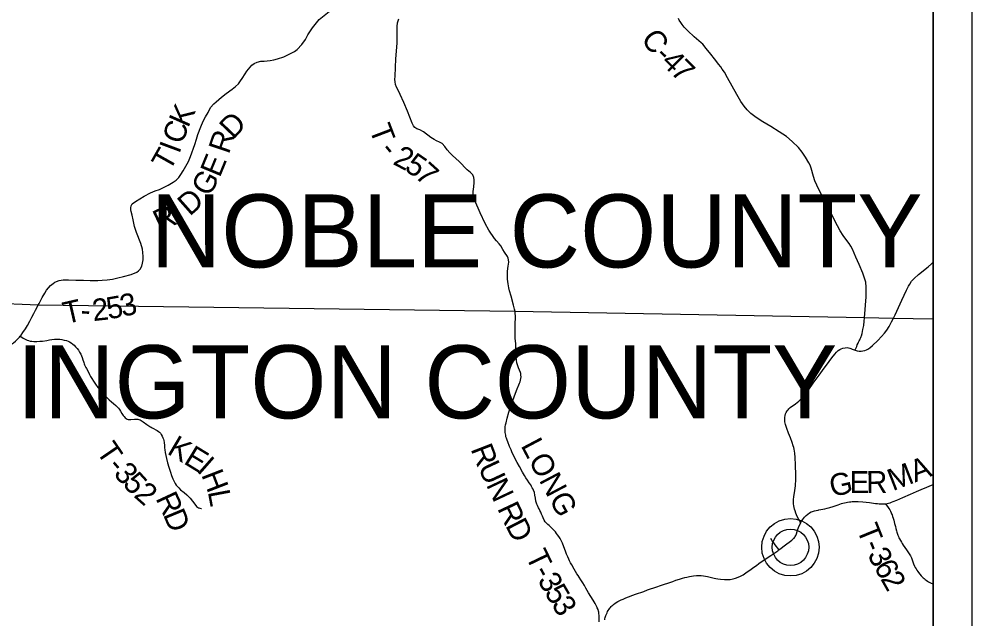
# Model space of a CAD drawing. Extents: x -10 to 158, y 8 to 33.
# Drawn here: x 130.537 to 133.004, y 27.035 to 28.588 of the extents above; entities that cross this region are included whole.
import ezdxf

# ---------------------------------------------------------------- set-up
doc = ezdxf.new("R2010")
doc.units = 0
for name, color, linetype in [('GM_X_County_Road', 7, 'Continuous'), ('GM_X_County_Road_Text', 7, 'Continuous'), ('GM_X_County_Text', 7, 'Continuous'), ('GM_X_Township_Road', 7, 'Continuous'), ('GM_X_Township_Road_Text', 7, 'Continuous'), ('GM_X_Township_Text', 7, 'Continuous'), ('GM_X_Unincorporated', 7, 'Continuous'), ('GM_X_Unincorporated_Location', 7, 'Continuous'), ('SH_Data', 7, 'Continuous')]:
    doc.layers.add(name, color=color, linetype=linetype)

msp = doc.modelspace()

# ---------------------------------------------------------------- linework, layer by layer
at = {"layer": 'GM_X_County_Road'}
for points in [[(132.7255, 27.8147), (132.7297, 27.8687), (132.7303, 27.8941), (132.7288, 27.907), (132.727, 27.9148), (132.7218, 27.9301), (132.712, 27.9528), (132.7035, 27.9718), (132.6949, 27.9922), (132.6905, 28.0001), (132.6858, 28.0068), (132.6775, 28.018), (132.6707, 28.0281), (132.6631, 28.0402), (132.656, 28.053), (132.6265, 28.1104), (132.619, 28.125), (132.6096, 28.1435), (132.6022, 28.1581), (132.5973, 28.169), (132.5937, 28.1807), (132.5873, 28.2023), (132.5847, 28.2094), (132.5815, 28.2158), (132.5734, 28.2305), (132.5644, 28.2437), (132.5545, 28.2557), (132.5384, 28.2715), (132.5236, 28.2836), (132.5052, 28.2959), (132.4831, 28.3096), (132.4623, 28.3223), (132.4449, 28.3329), (132.438, 28.3381), (132.4316, 28.3434), (132.4219, 28.3529), (132.4142, 28.3622), (132.4052, 28.3748), (132.3948, 28.3931), (132.3708, 28.4359), (132.3631, 28.4507), (132.3576, 28.4582), (132.3534, 28.4643), (132.3478, 28.4717), (132.3438, 28.4772), (132.3376, 28.4849), (132.3281, 28.497), (132.3159, 28.5121), (132.307, 28.5227), (132.3033, 28.5264), (132.2851, 28.542), (132.2683, 28.5577), (132.2592, 28.5675), (132.2534, 28.5738), (132.2499, 28.579), (132.2461, 28.5852), (132.2439, 28.5894)], [(132.8004, 27.8135), (132.8047, 27.8221), (132.8221, 27.8602), (132.8346, 27.8863), (132.8395, 27.8963), (132.843, 27.902), (132.8478, 27.9092), (132.8541, 27.9165), (132.8658, 27.9271), (132.8906, 27.9463), (132.8993, 27.9539), (132.9038, 27.9588)], [(132.7012, 27.7307), (132.7015, 27.7317), (132.7055, 27.7407), (132.707, 27.7443), (132.7092, 27.7489), (132.7104, 27.7515), (132.7121, 27.7546), (132.7136, 27.7575), (132.7149, 27.76), (132.7163, 27.7636), (132.7171, 27.7659), (132.7179, 27.7683), (132.7195, 27.7742), (132.7218, 27.7845), (132.7236, 27.7948), (132.7246, 27.806), (132.7255, 27.8147)], [(132.7012, 27.7307), (132.7065, 27.7293), (132.712, 27.7286), (132.7174, 27.7284), (132.7217, 27.7289), (132.727, 27.7301), (132.7309, 27.7315), (132.7341, 27.7332), (132.7396, 27.7371), (132.7463, 27.7426), (132.7603, 27.7557), (132.7701, 27.766), (132.7778, 27.7749), (132.7833, 27.7824), (132.7895, 27.7923), (132.7956, 27.8038), (132.8004, 27.8135)], [(132.5606, 27.2841), (132.559, 27.2866), (132.5557, 27.2925), (132.5518, 27.2997), (132.5498, 27.3042), (132.5478, 27.3091), (132.546, 27.3148), (132.5446, 27.3193), (132.5434, 27.3236), (132.5425, 27.3278), (132.5418, 27.3332), (132.5418, 27.3383), (132.542, 27.344), (132.5429, 27.3509), (132.5457, 27.3674), (132.5466, 27.3735), (132.5471, 27.3797), (132.5475, 27.3851), (132.5478, 27.3908), (132.5479, 27.4069), (132.5472, 27.4336), (132.5462, 27.4528), (132.5452, 27.4639), (132.5445, 27.4694), (132.5435, 27.4742), (132.5425, 27.4784), (132.5414, 27.4832), (132.5386, 27.4921), (132.534, 27.5042), (132.5319, 27.5095), (132.5293, 27.5157), (132.5247, 27.5279), (132.5212, 27.5386), (132.5198, 27.5454), (132.5192, 27.5511), (132.5193, 27.5561), (132.52, 27.5612), (132.5212, 27.5655), (132.5229, 27.5696), (132.5252, 27.5735), (132.5277, 27.5764), (132.5301, 27.5791), (132.5334, 27.5821), (132.5471, 27.5919), (132.5558, 27.5988), (132.5613, 27.6037), (132.5659, 27.6086), (132.5729, 27.6172), (132.5799, 27.6267), (132.593, 27.6456), (132.6083, 27.666), (132.6216, 27.6839), (132.6249, 27.6884), (132.6339, 27.701), (132.6412, 27.711), (132.6485, 27.7204), (132.6536, 27.726), (132.6579, 27.7297), (132.6621, 27.7325), (132.6656, 27.7342), (132.6698, 27.7356), (132.6754, 27.7368), (132.6805, 27.7373), (132.684, 27.7372), (132.6876, 27.7363), (132.6905, 27.7352), (132.6938, 27.7335), (132.7012, 27.7307)], [(132.7797, 27.3332), (132.7848, 27.334), (132.7882, 27.3347), (132.7919, 27.3359), (132.7959, 27.3374), (132.7995, 27.3386), (132.8092, 27.3425), (132.8252, 27.3494), (132.8451, 27.3582), (132.8605, 27.3648), (132.8724, 27.3701), (132.8867, 27.3762), (132.8995, 27.3811), (132.9038, 27.3826)], [(132.6078, 27.3172), (132.6177, 27.3191), (132.6231, 27.32), (132.6289, 27.3216), (132.6362, 27.3237), (132.6442, 27.326), (132.6502, 27.3281), (132.6572, 27.3305), (132.6666, 27.3336), (132.6697, 27.3344), (132.6737, 27.3355), (132.678, 27.3363), (132.6816, 27.3369), (132.6865, 27.3377), (132.6899, 27.3382), (132.6935, 27.3386), (132.6996, 27.3391), (132.7048, 27.3392), (132.7097, 27.3391), (132.7215, 27.3383), (132.7383, 27.3363), (132.7543, 27.334), (132.7591, 27.3335), (132.7641, 27.3329), (132.7714, 27.3326), (132.7788, 27.333), (132.7797, 27.3332)], [(132.5606, 27.2841), (132.5611, 27.2851), (132.5652, 27.2915), (132.5702, 27.298), (132.5746, 27.3025), (132.5794, 27.3065), (132.5835, 27.3094), (132.588, 27.3118), (132.5911, 27.3132), (132.5939, 27.3141), (132.5966, 27.3148), (132.6002, 27.3156), (132.6058, 27.3169), (132.6078, 27.3172)], [(132.5041, 27.2139), (132.5098, 27.2181), (132.5179, 27.2242), (132.5373, 27.2387), (132.5395, 27.2404), (132.5417, 27.2428), (132.5434, 27.2444), (132.5454, 27.2468), (132.5465, 27.2485), (132.5478, 27.2511), (132.5489, 27.253), (132.5498, 27.2555), (132.5526, 27.2643), (132.555, 27.2714), (132.5575, 27.2778), (132.5606, 27.2841)], [(132.0535, 27.0329), (132.0537, 27.0351), (132.0544, 27.0383), (132.0553, 27.0415), (132.0563, 27.0441), (132.0575, 27.0472), (132.0592, 27.0509), (132.0607, 27.0538), (132.0625, 27.0569), (132.0645, 27.0601), (132.0664, 27.0627), (132.0681, 27.0646), (132.0701, 27.067), (132.072, 27.0688), (132.0743, 27.0709), (132.0768, 27.073), (132.0798, 27.0751), (132.0829, 27.0772), (132.0872, 27.0798), (132.091, 27.0818), (132.0955, 27.0841), (132.1006, 27.0862), (132.1042, 27.0878), (132.1082, 27.0895), (132.1326, 27.0987), (132.1543, 27.1063), (132.164, 27.1098), (132.1719, 27.1126), (132.1807, 27.1156), (132.2054, 27.124), (132.219, 27.1284), (132.2295, 27.132), (132.2376, 27.1348), (132.2472, 27.1381), (132.2544, 27.1402), (132.2604, 27.1418), (132.2658, 27.1432), (132.2725, 27.1446), (132.2781, 27.1457), (132.283, 27.1464), (132.2911, 27.1473), (132.2944, 27.1475), (132.2981, 27.1474), (132.303, 27.1471), (132.3092, 27.1463), (132.319, 27.1444), (132.3299, 27.1419), (132.3366, 27.1405), (132.3412, 27.1396), (132.3463, 27.1387), (132.3531, 27.1377), (132.3629, 27.1367), (132.3709, 27.1366), (132.3782, 27.1373), (132.3854, 27.1387), (132.3919, 27.1405), (132.3983, 27.1428), (132.405, 27.1459), (132.4084, 27.1476), (132.4115, 27.1494), (132.4188, 27.154), (132.4319, 27.1634), (132.4388, 27.1685), (132.4457, 27.1735), (132.4523, 27.1781), (132.461, 27.1844), (132.4832, 27.1993), (132.501, 27.2116), (132.5041, 27.2139)]]:
    msp.add_lwpolyline(points, dxfattribs=at)
at = {"layer": 'GM_X_Township_Road'}
for points in [[(130.5865, 27.8477), (130.5892, 27.8515), (130.5972, 27.8669), (130.6035, 27.8785), (130.6081, 27.8858), (130.6131, 27.8923), (130.6183, 27.898), (130.625, 27.9037), (130.6295, 27.9065), (130.6342, 27.9089), (130.6413, 27.9111), (130.6516, 27.9128), (130.6652, 27.9131), (130.6837, 27.9124), (130.7041, 27.9122), (130.7208, 27.9114), (130.7316, 27.9113), (130.7411, 27.9114), (130.7521, 27.9117), (130.7651, 27.9131), (130.7789, 27.9149), (130.793, 27.918), (130.8071, 27.9212), (130.8274, 27.9268), (130.8416, 27.9327), (130.8462, 27.9363), (130.8505, 27.9408), (130.8552, 27.948), (130.857, 27.9558), (130.858, 27.9649), (130.858, 27.9729), (130.8578, 27.9834), (130.8564, 27.9927), (130.8524, 28.0066), (130.8413, 28.0356), (130.836, 28.0511), (130.8327, 28.068), (130.8299, 28.08), (130.8277, 28.0895), (130.8267, 28.0941), (130.8263, 28.0991), (130.8276, 28.1049), (130.8302, 28.1099), (130.8384, 28.1161), (130.8612, 28.1295), (130.8772, 28.1382), (130.8898, 28.1432), (130.9007, 28.1471), (130.9112, 28.1519), (130.9231, 28.1582), (130.9363, 28.1657), (130.9435, 28.1709), (130.9504, 28.1777), (130.9563, 28.1856), (130.9619, 28.1949), (130.9755, 28.2196), (130.9807, 28.2325), (130.9919, 28.2633), (130.9967, 28.2767), (131.0003, 28.2894), (131.0074, 28.3091), (131.014, 28.3239), (131.02, 28.3349), (131.0263, 28.346), (131.0331, 28.3587), (131.0412, 28.3684), (131.047, 28.3741), (131.0609, 28.386), (131.073, 28.3957), (131.089, 28.407), (131.0977, 28.4138), (131.1049, 28.4208), (131.1106, 28.4282), (131.1148, 28.4343), (131.1222, 28.4464), (131.1266, 28.453), (131.1308, 28.4583), (131.1401, 28.4686), (131.1459, 28.4733), (131.1539, 28.4769), (131.1626, 28.4787), (131.1716, 28.4795), (131.1874, 28.4806), (131.1963, 28.4823), (131.2065, 28.4852), (131.2223, 28.4907), (131.2348, 28.496), (131.2431, 28.5003), (131.2504, 28.5044), (131.2573, 28.5091), (131.2695, 28.5224), (131.2782, 28.535), (131.2846, 28.5469), (131.2964, 28.5655), (131.3143, 28.5868), (131.3396, 28.6081)], [(131.8211, 27.831), (131.82, 27.8367), (131.8173, 27.847), (131.8107, 27.8706), (131.8067, 27.8847), (131.8053, 27.8919), (131.8033, 27.9022), (131.8016, 27.9144), (131.8018, 27.9353), (131.8033, 27.9482), (131.805, 27.9587), (131.8044, 27.9644), (131.8034, 27.9689), (131.8013, 27.9731), (131.794, 27.9846), (131.7895, 27.9918), (131.7842, 28.0007), (131.7797, 28.0065), (131.7729, 28.0137), (131.7682, 28.0198), (131.7534, 28.0419), (131.7439, 28.0586), (131.731, 28.0863), (131.7172, 28.1182), (131.7144, 28.1256), (131.7127, 28.1312), (131.7125, 28.1361), (131.7126, 28.1412), (131.714, 28.1541), (131.715, 28.1646), (131.7151, 28.1719), (131.7146, 28.1776), (131.7115, 28.1851), (131.7058, 28.1907), (131.6973, 28.1973), (131.6762, 28.2192), (131.6594, 28.235), (131.6523, 28.242), (131.6457, 28.2493), (131.6393, 28.2578), (131.6327, 28.2655), (131.6257, 28.2696), (131.6181, 28.273), (131.6117, 28.2765), (131.6032, 28.2817), (131.5837, 28.2957), (131.5745, 28.3012), (131.5669, 28.3042), (131.5615, 28.3073), (131.5582, 28.3115), (131.5551, 28.3189), (131.5427, 28.3498), (131.533, 28.3723), (131.5239, 28.3928), (131.5178, 28.4054), (131.5145, 28.4119), (131.512, 28.4187), (131.5106, 28.4256), (131.5101, 28.432), (131.5109, 28.4404), (131.5123, 28.4852), (131.515, 28.5154), (131.5158, 28.5263), (131.516, 28.5486), (131.5158, 28.5687), (131.5172, 28.5784), (131.5202, 28.5888)], [(130.5398, 27.7668), (130.5424, 27.7699), (130.5471, 27.7764), (130.5535, 27.7861), (130.559, 27.795), (130.565, 27.8057), (130.5703, 27.8161), (130.5752, 27.8261), (130.5795, 27.8344), (130.5865, 27.8477)], [(132.0388, 27.0271), (132.0389, 27.0363), (132.0389, 27.0426), (132.0384, 27.0494), (132.0381, 27.0523), (132.0374, 27.0549), (132.036, 27.059), (132.034, 27.0633), (132.0326, 27.0664), (132.0281, 27.0752), (132.0233, 27.0832), (132.0173, 27.0927), (132.0111, 27.1027), (132.0044, 27.1143), (132.0006, 27.121), (131.9963, 27.1282), (131.9918, 27.136), (131.9871, 27.1433), (131.9842, 27.1475), (131.9813, 27.152), (131.9777, 27.1577), (131.9741, 27.1636), (131.9677, 27.1748), (131.9646, 27.1804), (131.9622, 27.1853), (131.96, 27.1899), (131.9574, 27.196), (131.9547, 27.2029), (131.9519, 27.2099), (131.9473, 27.2218), (131.9439, 27.2308), (131.9405, 27.2381), (131.9375, 27.2435), (131.9342, 27.2486), (131.9311, 27.2527), (131.9286, 27.2561), (131.9255, 27.2601), (131.9227, 27.2635), (131.9199, 27.2667), (131.9147, 27.272), (131.9095, 27.2764), (131.9056, 27.2795), (131.9016, 27.2833), (131.8989, 27.2867), (131.8963, 27.2909), (131.8937, 27.2964), (131.8918, 27.301), (131.8899, 27.3062), (131.8878, 27.3112), (131.8856, 27.3158), (131.8836, 27.3198), (131.8817, 27.3229), (131.879, 27.3284), (131.8778, 27.3316), (131.8768, 27.3342), (131.8753, 27.3402), (131.8742, 27.3479), (131.8726, 27.3555), (131.871, 27.3622), (131.8689, 27.368), (131.8676, 27.3709), (131.8657, 27.3747), (131.8637, 27.378), (131.8616, 27.3817), (131.8577, 27.3873), (131.8529, 27.3945), (131.849, 27.4006), (131.8456, 27.4063), (131.8405, 27.4151), (131.8325, 27.4293), (131.8267, 27.4396), (131.8214, 27.4494), (131.8168, 27.4589), (131.8138, 27.4649), (131.8107, 27.4725), (131.8066, 27.4817), (131.8023, 27.4932), (131.8005, 27.4977), (131.7989, 27.5026), (131.7976, 27.5067), (131.7968, 27.5104), (131.7961, 27.5144), (131.7956, 27.5177), (131.7953, 27.5236), (131.7954, 27.5289), (131.7959, 27.5322), (131.7966, 27.5374), (131.7978, 27.543), (131.8007, 27.5551), (131.8051, 27.5706), (131.8118, 27.5906), (131.8189, 27.6103), (131.8249, 27.6262), (131.8323, 27.6453), (131.8339, 27.6489), (131.8351, 27.6529), (131.836, 27.6571), (131.8365, 27.6621), (131.8364, 27.6664), (131.8357, 27.67), (131.8348, 27.6729), (131.8324, 27.679), (131.8301, 27.6851), (131.8274, 27.6926), (131.826, 27.698), (131.8248, 27.7053), (131.8239, 27.7152), (131.8235, 27.727), (131.8232, 27.7378), (131.8229, 27.7469), (131.8217, 27.7617), (131.8214, 27.7729), (131.8214, 27.7847), (131.8214, 27.7926), (131.8216, 27.8021), (131.8219, 27.8118), (131.8219, 27.8181), (131.8216, 27.8271), (131.8211, 27.831)], [(130.465, 27.7105), (130.4655, 27.7115), (130.4658, 27.7121), (130.4686, 27.7161), (130.4713, 27.719), (130.4743, 27.7215), (130.4781, 27.7241), (130.4835, 27.7272), (130.4913, 27.7314), (130.5014, 27.7364), (130.515, 27.7443), (130.5228, 27.7498), (130.5276, 27.7541), (130.533, 27.7593), (130.5381, 27.7647), (130.5398, 27.7668)], [(130.5398, 27.7668), (130.5441, 27.7641), (130.5476, 27.7617), (130.5525, 27.7592), (130.5579, 27.7567), (130.5614, 27.7554), (130.5655, 27.7544), (130.5698, 27.7538), (130.5754, 27.7535), (130.5834, 27.7535), (130.5909, 27.7538), (130.5977, 27.7545), (130.6088, 27.7561), (130.6155, 27.7573), (130.6222, 27.7584), (130.629, 27.759), (130.6358, 27.7592), (130.6426, 27.7589), (130.6481, 27.7583), (130.6542, 27.7571), (130.6601, 27.7555), (130.6642, 27.754), (130.6681, 27.7521), (130.6718, 27.7499), (130.6762, 27.7465), (130.68, 27.7433), (130.6835, 27.7397), (130.6871, 27.7355), (130.6907, 27.7305), (130.6938, 27.7259), (130.6968, 27.7206), (130.6987, 27.7162), (130.7004, 27.7116), (130.7023, 27.7059), (130.7037, 27.7017), (130.7047, 27.6988), (130.706, 27.6953), (130.7069, 27.693), (130.7102, 27.6863), (130.7119, 27.683), (130.7158, 27.6753), (130.7195, 27.6674), (130.722, 27.6624), (130.7251, 27.657), (130.7294, 27.6503), (130.7347, 27.6427), (130.741, 27.6343), (130.7467, 27.6271), (130.7513, 27.6216), (130.757, 27.6154), (130.7626, 27.6099), (130.7688, 27.6041), (130.7706, 27.6024), (130.7768, 27.5973), (130.7813, 27.593), (130.7878, 27.5873), (130.7919, 27.5835), (130.7948, 27.5803), (130.797, 27.5773), (130.7999, 27.5725), (130.8033, 27.5666), (130.8064, 27.562), (130.8091, 27.5586), (130.8117, 27.5559), (130.8141, 27.554), (130.8167, 27.5524), (130.8196, 27.5514), (130.8227, 27.551), (130.8264, 27.5511), (130.8357, 27.5521), (130.84, 27.5522), (130.8449, 27.5518), (130.8474, 27.5513), (130.8503, 27.5502), (130.8535, 27.5484), (130.8582, 27.5454), (130.8682, 27.538), (130.8702, 27.5366), (130.8733, 27.5346), (130.8755, 27.5333), (130.8765, 27.5326), (130.8792, 27.531), (130.8818, 27.5295), (130.8949, 27.5224), (130.898, 27.5204), (130.9004, 27.5184), (130.9029, 27.5157), (130.905, 27.5127), (130.9075, 27.5084), (130.9096, 27.504), (130.9111, 27.5), (130.912, 27.4965), (130.9127, 27.4916), (130.9132, 27.4843), (130.9136, 27.4775), (130.9142, 27.4726), (130.9154, 27.4659), (130.917, 27.458), (130.9188, 27.4502), (130.9218, 27.4388), (130.9248, 27.4281), (130.929, 27.4145), (130.9318, 27.4063), (130.9353, 27.3977), (130.9384, 27.3909), (130.9413, 27.3855), (130.9439, 27.3814), (130.947, 27.3775), (130.9504, 27.3739), (130.9554, 27.3694), (130.9646, 27.362), (130.9713, 27.3565), (130.9744, 27.3535), (130.9798, 27.3475), (130.9857, 27.3402), (130.9917, 27.3323), (130.9968, 27.326), (130.999, 27.3239), (131.0005, 27.3229), (131.0022, 27.3221), (131.0047, 27.3216), (131.0083, 27.321), (131.0095, 27.3208)], [(132.7797, 27.3332), (132.7816, 27.3307), (132.7849, 27.3264), (132.7867, 27.3238), (132.7888, 27.3209), (132.791, 27.3173), (132.7927, 27.3138), (132.7946, 27.3099), (132.7958, 27.3068), (132.7969, 27.3045), (132.7984, 27.3002), (132.8, 27.2957), (132.8015, 27.2906), (132.8038, 27.2823), (132.8057, 27.2746), (132.8069, 27.2693), (132.8086, 27.2629), (132.8095, 27.2593), (132.8109, 27.2547), (132.8119, 27.2519), (132.8133, 27.2485), (132.8148, 27.245), (132.8165, 27.2419), (132.8185, 27.2383), (132.8213, 27.2334), (132.8235, 27.2298), (132.8262, 27.2256), (132.8302, 27.22), (132.8343, 27.2139), (132.8377, 27.209), (132.8414, 27.2038), (132.8447, 27.1985), (132.8472, 27.1928), (132.8492, 27.1881), (132.8507, 27.1829), (132.8526, 27.1776), (132.8553, 27.1714), (132.8571, 27.1681), (132.8592, 27.1643), (132.8611, 27.1609), (132.8635, 27.1575), (132.8653, 27.1547), (132.8686, 27.1504), (132.8723, 27.1463), (132.8748, 27.1437), (132.878, 27.1409), (132.8801, 27.1392), (132.8827, 27.1371), (132.8855, 27.1351), (132.8888, 27.1327), (132.8913, 27.1311), (132.8947, 27.1292), (132.8965, 27.1283), (132.8986, 27.1274), (132.9007, 27.1267), (132.9031, 27.1261), (132.9038, 27.1258)], [(132.5041, 27.2139), (132.5036, 27.2146), (132.4942, 27.2269), (132.491, 27.2315), (132.4868, 27.2375), (132.4829, 27.2431)]]:
    msp.add_lwpolyline(points, dxfattribs=at)
at = {"layer": 'GM_X_Township_Text'}
for points in [[(132.9038, 27.8123), (132.9038, 31.8623), (130.4865, 31.8623)], [(130.461, 27.8534), (130.4499, 27.7117), (130.4527, 27.3822), (130.46, 27.1989), (130.4491, 26.3467), (130.4362, 25.0623), (132.9038, 25.0623), (132.9038, 27.8123)], [(130.461, 27.8534), (130.5863, 27.8482), (131.8209, 27.8315), (132.7253, 27.8153), (132.8002, 27.814), (132.9038, 27.8123)]]:
    msp.add_lwpolyline(points, dxfattribs=at)
at = {"layer": 'GM_X_Unincorporated'}
for radius in [0.0744, 0.0472]:
    msp.add_circle((132.5341, 27.2205), radius, dxfattribs=at)
at = {"layer": 'GM_X_Unincorporated_Location'}
msp.add_line((132.5341, 27.2205), (132.5341, 27.2205), dxfattribs=at)
at = {"layer": 'SH_Data'}
for p, q in [((133.0038, 31.9623), (133.0038, 24.9623)), ((132.9038, 31.8623), (132.9038, 25.0623))]:
    msp.add_line(p, q, dxfattribs=at)

# ---------------------------------------------------------------- texts
at = {"layer": 'GM_X_County_Road_Text'}
for s, rotation, p in [('C', 305.1656, (132.1454, 28.5373)), ('-', 315.9062, (132.1798, 28.4903)), ('4', 315.4305, (132.1965, 28.4742)), ('7', 314.5731, (132.2213, 28.4498)), ('M', 21.2453, (132.7989, 27.3655)), ('A', 21.0336, (132.8563, 27.3878)), ('G', 12.3388, (132.6416, 27.3504)), ('E', 0.06, (132.6873, 27.3607)), ('R', 0.5745, (132.7303, 27.3608))]:
    msp.add_text(s, height=0.0568, rotation=rotation, dxfattribs=at).set_placement(p)
at = {"layer": 'GM_X_County_Text'}
for s, p in [('NOBLE COUNTY', (130.8778, 27.9449)), ('WASHINGTON COUNTY', (129.7712, 27.5541))]:
    msp.add_text(s, height=0.189394, dxfattribs=at).set_placement(p)
at = {"layer": 'GM_X_Township_Road_Text'}
for s, height, rotation, p in [('K', 0.0568, 66.026, (130.9746, 28.3047)), ('C', 0.0568, 71.9979, (130.9607, 28.2618)), ('D', 0.0568, 46.3679, (131.0914, 28.275)), ('T', 0.0568, 290.8575, (131.4428, 28.3041)), ('R', 0.0568, 71.2281, (131.0798, 28.2364)), ('I', 0.0568, 69.5138, (130.9516, 28.2374)), ('T', 0.0568, 60.5916, (130.9267, 28.1916)), ('-', 0.0568, 309.7066, (131.4682, 28.2469)), ('2', 0.0568, 332.789, (131.5024, 28.2134)), ('E', 0.0568, 67.5914, (131.0566, 28.1759)), ('5', 0.0568, 325.8394, (131.532, 28.1983)), ('7', 0.0568, 317.9451, (131.5593, 28.18)), ('G', 0.0568, 61.2786, (131.0296, 28.1259)), ('D', 0.0568, 41.5116, (130.9789, 28.0761)), ('R', 0.0568, 25.0864, (130.9011, 28.0358)), ('I', 0.0568, 27.4269, (130.9456, 28.0567)), ('3', 0.0568, 12.3046, (130.8051, 27.8168)), ('T', 0.0568, 12.9011, (130.6581, 27.7981)), ('2', 0.0568, 6.1608, (130.7293, 27.8059)), ('5', 0.0568, 10.0444, (130.7683, 27.8103)), ('-', 0.0568, 356.1018, (130.6952, 27.8073)), ('K', 0.0568, 329.323, (130.9178, 27.464)), ('LONG', 0.05682, 297.8588, (131.8349, 27.484)), ('T', 0.0568, 304.3569, (130.7352, 27.4687)), ('E', 0.0568, 328.5166, (130.9606, 27.4386)), ('R', 0.0568, 291.1549, (131.7056, 27.475)), ('I', 0.0568, 318.7451, (130.9948, 27.4179)), ('-', 0.0568, 310.7667, (130.7634, 27.4282)), ('3', 0.0568, 312.0621, (130.7796, 27.4094)), ('U', 0.0568, 295.1026, (131.7241, 27.4276)), ('5', 0.0568, 312.3605, (130.8032, 27.3832)), ('H', 0.0568, 291.1453, (131.0082, 27.4084)), ('2', 0.0568, 318.6934, (130.8317, 27.3526)), ('N', 0.0568, 295.1561, (131.7453, 27.3823)), ('R', 0.0568, 295.0131, (130.8897, 27.3471)), ('L', 0.0568, 280.6644, (131.0255, 27.3644)), ('R', 0.0568, 295.217, (131.7741, 27.3211)), ('D', 0.0568, 292.5036, (130.9092, 27.3054)), ('D', 0.0568, 297.3139, (131.7949, 27.2769)), ('T', 0.0568, 291.9705, (132.7045, 27.268)), ('-', 0.0568, 292.9483, (132.7208, 27.2277)), ('T', 0.0568, 295.7198, (131.8473, 27.198)), ('3', 0.0568, 297.7959, (132.732, 27.2017)), ('6', 0.0568, 298.68, (132.7487, 27.1701)), ('-', 0.0568, 297.4802, (131.8666, 27.158)), ('2', 0.0568, 299.7137, (132.7659, 27.1387)), ('3', 0.0568, 299.0879, (131.8782, 27.1357)), ('5', 0.0568, 300.4226, (131.8959, 27.1039)), ('3', 0.0568, 301.1229, (131.914, 27.0731))]:
    msp.add_text(s, height=height, rotation=rotation, dxfattribs=at).set_placement(p)

doc.saveas('drawing.dxf')
